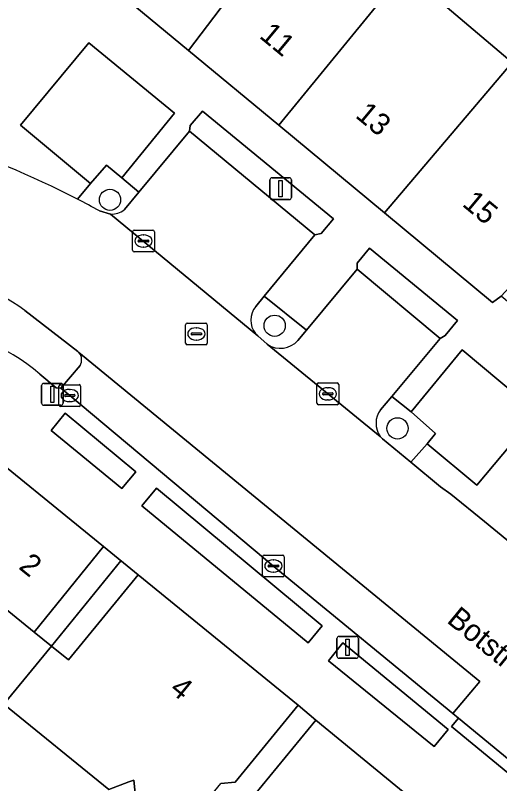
# Model space of a CAD drawing. Extents: x 159217 to 160349, y 381246 to 382172.
# Drawn here: x 160250.22 to 160272.49, y 381986.33 to 382021.7 of the extents above; entities that cross this region are included whole.
import ezdxf

# ---------------------------------------------------------------- set-up
doc = ezdxf.new("R2010")
doc.units = 0
for name, color, linetype in [('IMGEO_Boom', 7, 'Continuous'), ('IMGEO_Erf', 7, 'Continuous'), ('IMGEO_Groenvoorziening', 7, 'Continuous'), ('IMGEO_Haag', 7, 'Continuous'), ('IMGEO_Kolk', 7, 'Continuous'), ('IMGEO_Lichtmast', 7, 'Continuous'), ('IMGEO_Openbare_ruimte_label', 7, 'Continuous'), ('IMGEO_Pand', 7, 'Continuous'), ('IMGEO_Pand_nummerreeks', 7, 'Continuous'), ('IMGEO_Pand_overbouw', 7, 'Continuous'), ('IMGEO_Parkeervlak_open', 7, 'Continuous'), ('IMGEO_Rijbaan_lokaal_open', 7, 'Continuous'), ('IMGEO_Rioolput', 7, 'Continuous'), ('IMGEO_Voetpad_open', 7, 'Continuous')]:
    doc.layers.add(name, color=color, linetype=linetype)

msp = doc.modelspace()

# ---------------------------------------------------------------- linework, layer by layer
at = {"layer": 'IMGEO_Boom'}
for centre in [(160254.568, 382013.211), (160262.144, 382007.413), (160267.795, 382002.688)]:
    msp.add_circle(centre, 0.489, dxfattribs=at)
at = {"layer": 'IMGEO_Erf'}
for points in [[(160268.479, 382023.432), (160273.074, 382019.534)], [(160255.769, 381985.431), (160255.664, 381986.496), (160255.442, 381986.411), (160254.523, 381986.061), (160249.692, 381989.989), (160251.873, 381992.668), (160251.085, 381993.308), (160248.491, 381995.417), (160247.485, 381994.174), (160245.571, 381995.723), (160245.018, 381996.676), (160242.837, 381995.41), (160243.444, 381994.365), (160243.389, 381990.167), (160243.957, 381990.26), (160246.813, 381988.206), (160247.473, 381984.168)]]:
    msp.add_lwpolyline(points, dxfattribs=at)
msp.add_lwpolyline([(160255.869, 381995.942), (160254.269, 381997.246), (160251.085, 381993.308), (160251.873, 381992.668), (160252.66, 381992.028)], close=True, dxfattribs=at)
at = {"layer": 'IMGEO_Groenvoorziening'}
for points in [[(160257.537, 382017.205), (160253.599, 382020.445), (160250.454, 382016.655), (160253.678, 382013.967), (160254.408, 382014.799), (160255.108, 382014.222)], [(160258.221, 382016.374), (160263.997, 382011.595), (160264.281, 382011.661), (160264.852, 382012.341), (160258.827, 382017.294), (160258.258, 382016.636)], [(160265.945, 382010.021), (160269.761, 382006.829), (160269.98, 382006.963), (160270.553, 382007.656), (160266.509, 382010.99), (160265.94, 382010.3)], [(160274.232, 382003.404), (160270.767, 382006.31), (160268.422, 382003.445), (160269.545, 382002.456), (160269.159, 382001.979), (160271.444, 382000.074)], [(160255.752, 382000.687), (160252.514, 382003.395), (160251.865, 382002.592), (160255.111, 381999.92)], [(160264.322, 381993.604), (160256.702, 381999.938), (160256.036, 381999.123), (160263.683, 381992.812)], [(160270.132, 381988.824), (160265.287, 381992.817), (160264.62, 381991.993), (160269.475, 381988.042)]]:
    msp.add_lwpolyline(points, close=True, dxfattribs=at)
for points in [[(160255.891, 382013.56), (160255.108, 382014.222), (160254.408, 382014.799), (160253.678, 382013.967), (160253.069, 382013.245)], [(160255.23, 382012.761), (160255.891, 382013.56)], [(160254.083, 382012.702), (160254.599, 382012.556)], [(160263.606, 382007.214), (160261.664, 382008.774), (160261.271, 382008.298)], [(160253.096, 382006.221), (160250.646, 382008.122)], [(160261.263, 382007.055), (160261.364, 382006.948), (160261.806, 382006.56)], [(160263.212, 382006.742), (160263.606, 382007.214)], [(160251.335, 382005.178), (160252.094, 382004.548), (160252.315, 382004.538), (160253.194, 382005.581)], [(160268.422, 382003.445), (160267.535, 382004.162), (160267.017, 382003.541)], [(160266.999, 382002.319), (160267.106, 382002.204), (160268.403, 382001.135), (160269.159, 382001.979), (160269.545, 382002.456), (160268.422, 382003.445)]]:
    msp.add_lwpolyline(points, dxfattribs=at)
for centre, radius, start, end in [((160234.202, 381976.795), 41.043, 61.0279, 62.6337), ((160254.661, 382013.439), 0.885, 265.9868, 310.0092), ((160246.144, 382002.037), 7.569, 53.5064, 93.8582), ((160262.022, 382007.672), 0.978, 140.1543, 219.1082), ((160246.187, 381999.465), 7.69, 47.976, 92.8254), ((160262.407, 382007.439), 1.065, 235.634, 319.1173), ((160252.855, 382005.934), 0.375, 40.0209, 49.9791), ((160252.766, 382005.843), 0.501, 328.5177, 41.4884), ((160267.831, 382002.918), 1.025, 142.5677, 215.7445)]:
    msp.add_arc(centre, radius, start, end, dxfattribs=at)
at = {"layer": 'IMGEO_Haag'}
for points in [[(160258.221, 382016.374), (160263.997, 382011.595), (160264.281, 382011.661), (160264.852, 382012.341), (160258.827, 382017.294), (160258.258, 382016.636)], [(160265.945, 382010.021), (160269.761, 382006.829), (160269.98, 382006.963), (160270.553, 382007.656), (160266.509, 382010.99), (160265.94, 382010.3)], [(160255.752, 382000.687), (160252.514, 382003.395), (160251.865, 382002.592), (160255.111, 381999.92)], [(160264.322, 381993.604), (160256.702, 381999.938), (160256.036, 381999.123), (160263.683, 381992.812)], [(160270.132, 381988.824), (160265.287, 381992.817), (160264.62, 381991.993), (160269.475, 381988.042)]]:
    msp.add_lwpolyline(points, close=True, dxfattribs=at)
at = {"layer": 'IMGEO_Kolk'}
for p, q in [((160255.608, 382010.891), (160255.608, 382011.743)), ((160255.683, 382011.817), (160256.535, 382011.817)), ((160256.609, 382011.743), (160256.609, 382010.891)), ((160255.867, 382011.311), (160255.867, 382011.323)), ((160256.305, 382011.274), (160255.907, 382011.274)), ((160255.91, 382011.36), (160256.308, 382011.36)), ((160256.096, 382011.597), (160256.121, 382011.597)), ((160256.351, 382011.323), (160256.351, 382011.311)), ((160256.119, 382011.037), (160256.094, 382011.037)), ((160256.535, 382010.817), (160255.683, 382010.817)), ((160252.217, 382003.775), (160252.217, 382004.627)), ((160252.292, 382004.701), (160253.144, 382004.701)), ((160253.218, 382004.627), (160253.218, 382003.775)), ((160264.09, 382003.853), (160264.09, 382004.705)), ((160264.165, 382004.779), (160265.017, 382004.779)), ((160264.578, 382004.559), (160264.603, 382004.559)), ((160265.091, 382004.705), (160265.091, 382003.853)), ((160252.476, 382004.195), (160252.476, 382004.207)), ((160252.519, 382004.244), (160252.917, 382004.244)), ((160252.705, 382004.481), (160252.73, 382004.481)), ((160252.96, 382004.207), (160252.96, 382004.195)), ((160264.349, 382004.273), (160264.349, 382004.285)), ((160264.787, 382004.236), (160264.389, 382004.236)), ((160264.392, 382004.322), (160264.79, 382004.322)), ((160264.833, 382004.285), (160264.833, 382004.273)), ((160252.914, 382004.158), (160252.516, 382004.158)), ((160252.728, 382003.921), (160252.703, 382003.921)), ((160264.601, 382003.999), (160264.576, 382003.999)), ((160253.144, 382003.701), (160252.292, 382003.701)), ((160265.017, 382003.779), (160264.165, 382003.779)), ((160261.586, 381995.929), (160261.586, 381996.781)), ((160261.661, 381996.855), (160262.513, 381996.855)), ((160262.587, 381996.781), (160262.587, 381995.929)), ((160262.074, 381996.635), (160262.099, 381996.635)), ((160261.845, 381996.349), (160261.845, 381996.361)), ((160262.283, 381996.312), (160261.885, 381996.312)), ((160261.888, 381996.398), (160262.286, 381996.398)), ((160262.097, 381996.075), (160262.072, 381996.075)), ((160262.329, 381996.361), (160262.329, 381996.349)), ((160262.513, 381995.855), (160261.661, 381995.855))]:
    msp.add_line(p, q, dxfattribs=at)
for points in [[(160255.608, 382010.891), (160255.608, 382011.743)], [(160255.683, 382011.817), (160256.535, 382011.817)], [(160256.609, 382011.743), (160256.609, 382010.891)], [(160256.535, 382010.817), (160255.683, 382010.817)], [(160252.217, 382003.775), (160252.217, 382004.627)], [(160252.292, 382004.701), (160253.144, 382004.701)], [(160253.218, 382004.627), (160253.218, 382003.775)], [(160264.09, 382003.853), (160264.09, 382004.705)], [(160264.165, 382004.779), (160265.017, 382004.779)], [(160265.091, 382004.705), (160265.091, 382003.853)], [(160253.144, 382003.701), (160252.292, 382003.701)], [(160265.017, 382003.779), (160264.165, 382003.779)], [(160261.586, 381995.929), (160261.586, 381996.781)], [(160261.661, 381996.855), (160262.513, 381996.855)], [(160262.587, 381996.781), (160262.587, 381995.929)], [(160262.513, 381995.855), (160261.661, 381995.855)]]:
    msp.add_lwpolyline(points, dxfattribs=at)
for centre, radius, start, end in [((160255.685, 382011.741), 0.0765, 91.552, 178.448), ((160255.685, 382011.741), 0.0765, 91.552, 178.448), ((160256.533, 382011.741), 0.0765, 1.552, 88.448), ((160256.533, 382011.741), 0.0765, 1.552, 88.448), ((160255.907, 382011.32), 0.0403, 85.8775, 175.7526), ((160255.904, 382011.31), 0.0366, 178.938, 274.7102), ((160256.308, 382011.317), 0.043, 264.8664, 352.4533), ((160256.312, 382011.322), 0.0386, 1.7309, 96.639), ((160255.685, 382010.893), 0.0765, 181.552, 268.448), ((160255.685, 382010.893), 0.0765, 181.552, 268.448), ((160256.533, 382010.893), 0.0765, 271.552, 358.448), ((160256.533, 382010.893), 0.0765, 271.552, 358.448), ((160252.294, 382004.625), 0.0765, 91.552, 178.448), ((160252.294, 382004.625), 0.0765, 91.552, 178.448), ((160253.142, 382004.625), 0.0765, 1.552, 88.448), ((160253.142, 382004.625), 0.0765, 1.552, 88.448), ((160264.167, 382004.703), 0.0765, 91.552, 178.448), ((160264.167, 382004.703), 0.0765, 91.552, 178.448), ((160265.015, 382004.703), 0.0765, 1.552, 88.448), ((160265.015, 382004.703), 0.0765, 1.552, 88.448), ((160252.516, 382004.204), 0.0403, 85.8775, 175.7526), ((160252.513, 382004.194), 0.0366, 178.938, 274.7102), ((160252.917, 382004.201), 0.043, 264.8664, 352.4533), ((160252.921, 382004.206), 0.0386, 1.7309, 96.639), ((160264.389, 382004.282), 0.0403, 85.8775, 175.7526), ((160264.386, 382004.272), 0.0366, 178.938, 274.7102), ((160264.79, 382004.279), 0.043, 264.8664, 352.4533), ((160264.794, 382004.284), 0.0386, 1.7309, 96.639), ((160264.167, 382003.855), 0.0765, 181.552, 268.448), ((160264.167, 382003.855), 0.0765, 181.552, 268.448), ((160265.015, 382003.855), 0.0765, 271.552, 358.448), ((160265.015, 382003.855), 0.0765, 271.552, 358.448), ((160252.294, 382003.777), 0.0765, 181.552, 268.448), ((160252.294, 382003.777), 0.0765, 181.552, 268.448), ((160253.142, 382003.777), 0.0765, 271.552, 358.448), ((160253.142, 382003.777), 0.0765, 271.552, 358.448), ((160261.663, 381996.779), 0.0765, 91.552, 178.448), ((160261.663, 381996.779), 0.0765, 91.552, 178.448), ((160262.511, 381996.779), 0.0765, 1.552, 88.448), ((160262.511, 381996.779), 0.0765, 1.552, 88.448), ((160261.885, 381996.358), 0.0403, 85.8775, 175.7526), ((160261.882, 381996.348), 0.0366, 178.938, 274.7102), ((160262.286, 381996.355), 0.043, 264.8664, 352.4533), ((160262.29, 381996.36), 0.0386, 1.7309, 96.639), ((160261.663, 381995.931), 0.0765, 181.552, 268.448), ((160261.663, 381995.931), 0.0765, 181.552, 268.448), ((160262.511, 381995.931), 0.0765, 271.552, 358.448), ((160262.511, 381995.931), 0.0765, 271.552, 358.448)]:
    msp.add_arc(centre, radius, start, end, dxfattribs=at)
for centre, major_axis, ratio, start_param, end_param in [((160256.095, 382011.317), (-0.387, 0.002), 0.722429, 4.712389, 7.853982), ((160256.12, 382011.317), (-0.39, 0.002), 0.717154, 1.570796, 4.712389), ((160264.577, 382004.279), (-0.387, 0.002), 0.722429, 4.712389, 7.853982), ((160264.602, 382004.279), (-0.39, 0.002), 0.717154, 1.570796, 4.712389), ((160252.704, 382004.201), (-0.387, 0.002), 0.722429, 4.712389, 7.853982), ((160252.729, 382004.201), (-0.39, 0.002), 0.717154, 1.570796, 4.712389), ((160262.073, 381996.355), (-0.387, 0.002), 0.722429, 4.712389, 7.853982), ((160262.098, 381996.355), (-0.39, 0.002), 0.717154, 1.570796, 4.712389)]:
    msp.add_ellipse(centre, major_axis=major_axis, ratio=ratio, start_param=start_param, end_param=end_param, dxfattribs=at)
at = {"layer": 'IMGEO_Lichtmast'}
for p, q in [((160261.923, 382013.325), (160261.923, 382014.125)), ((160261.923, 382014.125), (160261.923, 382013.325)), ((160262.023, 382014.225), (160262.813, 382014.225)), ((160262.813, 382014.225), (160262.023, 382014.225)), ((160262.913, 382014.125), (160262.913, 382013.325)), ((160262.913, 382013.325), (160262.913, 382014.125)), ((160262.813, 382013.225), (160262.023, 382013.225)), ((160262.023, 382013.225), (160262.813, 382013.225)), ((160251.42, 382003.857), (160251.42, 382004.657)), ((160251.42, 382004.657), (160251.42, 382003.857)), ((160251.52, 382004.757), (160252.31, 382004.757)), ((160252.31, 382004.757), (160251.52, 382004.757)), ((160252.41, 382004.657), (160252.41, 382003.857)), ((160252.41, 382003.857), (160252.41, 382004.657)), ((160252.31, 382003.757), (160251.52, 382003.757)), ((160251.52, 382003.757), (160252.31, 382003.757)), ((160265.005, 381992.209), (160265.005, 381993.009)), ((160265.005, 381993.009), (160265.005, 381992.209)), ((160265.105, 381993.109), (160265.895, 381993.109)), ((160265.895, 381993.109), (160265.105, 381993.109)), ((160265.995, 381993.009), (160265.995, 381992.209)), ((160265.995, 381992.209), (160265.995, 381993.009)), ((160265.895, 381992.109), (160265.105, 381992.109)), ((160265.105, 381992.109), (160265.895, 381992.109))]:
    msp.add_line(p, q, dxfattribs=at)
for points in [[(160262.343, 382014.1), (160262.493, 382014.1), (160262.493, 382013.35), (160262.343, 382013.35), (160262.343, 382014.1)], [(160251.84, 382004.632), (160251.99, 382004.632), (160251.99, 382003.882), (160251.84, 382003.882), (160251.84, 382004.632)], [(160265.425, 381992.984), (160265.575, 381992.984), (160265.575, 381992.234), (160265.425, 381992.234), (160265.425, 381992.984)]]:
    msp.add_lwpolyline(points, dxfattribs=at)
for centre, start, end in [((160262.023, 382014.125), 90, 180), ((160262.023, 382014.125), 90, 180), ((160262.813, 382014.125), 0, 90), ((160262.813, 382014.125), 360, 90), ((160262.023, 382013.325), 180, 270), ((160262.023, 382013.325), 180, 270), ((160262.813, 382013.325), 270, 0), ((160262.813, 382013.325), 270, 0), ((160251.52, 382004.657), 90, 180), ((160251.52, 382004.657), 90, 180), ((160252.31, 382004.657), 0, 90), ((160252.31, 382004.657), 360, 90), ((160251.52, 382003.857), 180, 270), ((160251.52, 382003.857), 180, 270), ((160252.31, 382003.857), 270, 0), ((160252.31, 382003.857), 270, 0), ((160265.105, 381993.009), 90, 180), ((160265.105, 381993.009), 90, 180), ((160265.895, 381993.009), 0, 90), ((160265.895, 381993.009), 360, 90), ((160265.105, 381992.209), 180, 270), ((160265.105, 381992.209), 180, 270), ((160265.895, 381992.209), 270, 0), ((160265.895, 381992.209), 270, 0)]:
    msp.add_arc(centre, 0.1, start, end, dxfattribs=at)
at = {"layer": 'IMGEO_Pand'}
for points in [[(160252.894, 382024.477), (160258.188, 382020.086), (160263.14, 382026.629), (160260.054, 382029.144), (160255.455, 382026.638), (160255.777, 382026.046)], [(160267.552, 382023.035), (160269.767, 382025.348), (160266.318, 382028.157), (160263.588, 382026.264), (160263.14, 382026.629), (160258.188, 382020.086), (160262.34, 382016.643)], [(160262.34, 382016.643), (160267.197, 382012.615), (160273.074, 382019.534), (160268.479, 382023.432), (160267.915, 382022.739), (160267.552, 382023.035)], [(160278.364, 382015.048), (160274.476, 382018.345), (160273.074, 382019.534), (160267.197, 382012.615), (160272.17, 382008.491), (160272.56, 382008.77)], [(160240.467, 381999.787), (160242.815, 381995.681), (160242.301, 381995.382), (160242.988, 381994.199), (160243.22, 381987.487), (160243.38, 381986.546), (160243.884, 381983.581), (160246.643, 381984.032), (160247.473, 381984.168), (160246.813, 381988.206), (160243.957, 381990.26), (160243.389, 381990.167), (160243.444, 381994.365), (160242.837, 381995.41), (160245.018, 381996.676), (160245.571, 381995.723), (160247.485, 381994.174), (160248.491, 381995.417), (160251.085, 381993.308), (160254.269, 381997.246), (160247.893, 382002.442), (160245.382, 382002.64), (160240.833, 382000)], [(160263.229, 381989.944), (160255.869, 381995.942), (160252.66, 381992.028), (160251.873, 381992.668), (160249.692, 381989.989), (160254.523, 381986.061), (160255.442, 381986.411), (160255.664, 381986.496), (160255.769, 381985.431), (160257.656, 381983.884), (160259.665, 381986.333), (160260.321, 381986.398)], [(160268.825, 381985.157), (160268.908, 381985.258), (160264.033, 381989.255), (160260.863, 381985.389), (160257.9, 381981.776), (160262.775, 381977.779), (160265.738, 381981.392)]]:
    msp.add_lwpolyline(points, close=True, dxfattribs=at)
at = {"layer": 'IMGEO_Pand_overbouw'}
for points in [[(160251.085, 381993.308), (160251.873, 381992.668), (160255.069, 381996.594), (160254.269, 381997.246)], [(160252.66, 381992.028), (160255.869, 381995.942), (160255.069, 381996.594), (160251.873, 381992.668)]]:
    msp.add_lwpolyline(points, close=True, dxfattribs=at)
at = {"layer": 'IMGEO_Parkeervlak_open'}
for points in [[(160263.997, 382011.595), (160258.221, 382016.374), (160255.891, 382013.56), (160255.23, 382012.761)], [(160254.599, 382012.556), (160261.364, 382006.948), (160261.263, 382007.055)], [(160261.271, 382008.298), (160261.664, 382008.774), (160263.997, 382011.595)], [(160269.761, 382006.829), (160265.945, 382010.021), (160263.606, 382007.214), (160263.212, 382006.742)], [(160267.017, 382003.541), (160267.535, 382004.162), (160269.761, 382006.829)], [(160261.806, 382006.56), (160266.999, 382002.319)], [(160253.194, 382005.581), (160252.315, 382004.538), (160252.718, 382004.201), (160262.201, 381996.251), (160270.333, 381989.563), (160271.578, 381991.038), (160253.142, 382006.175)]]:
    msp.add_lwpolyline(points, dxfattribs=at)
for centre, radius, start, end in [((160254.661, 382013.439), 0.885, 265.9868, 310.0092), ((160262.022, 382007.672), 0.978, 140.1543, 219.1082), ((160262.407, 382007.439), 1.065, 235.634, 319.1173), ((160252.766, 382005.843), 0.501, 328.5177, 41.4884), ((160267.831, 382002.918), 1.025, 142.5677, 215.7445)]:
    msp.add_arc(centre, radius, start, end, dxfattribs=at)
at = {"layer": 'IMGEO_Rijbaan_lokaal_open'}
for points in [[(160261.806, 382006.56), (160261.364, 382006.948), (160254.599, 382012.556), (160254.083, 382012.702)], [(160250.646, 382008.122), (160253.096, 382006.221)], [(160253.142, 382006.175), (160271.578, 381991.038), (160270.333, 381989.563), (160270.599, 381989.344), (160276.301, 381984.655), (160276.446, 381984.535), (160277.685, 381986.004), (160288.137, 381977.388), (160292.063, 381982.15), (160291.082, 381982.438), (160275.309, 381995.519), (160271.799, 381998.4), (160270.25, 381999.661), (160269.78, 382000), (160268.403, 382001.135), (160267.106, 382002.204), (160266.999, 382002.319), (160261.806, 382006.56)]]:
    msp.add_lwpolyline(points, dxfattribs=at)
for centre, radius, start, end in [((160234.308, 381977.006), 40.807, 62.6288, 72.632), ((160234.202, 381976.795), 41.043, 61.0279, 62.6337), ((160246.144, 382002.037), 7.569, 53.5064, 93.8582), ((160252.855, 382005.934), 0.375, 40.0209, 49.9791)]:
    msp.add_arc(centre, radius, start, end, dxfattribs=at)
at = {"layer": 'IMGEO_Rioolput'}
for p, q in [((160258.044, 382006.611), (160258.044, 382007.463)), ((160258.119, 382007.537), (160258.971, 382007.537)), ((160259.045, 382007.463), (160259.045, 382006.611)), ((160258.303, 382007.031), (160258.303, 382007.043)), ((160258.346, 382007.08), (160258.744, 382007.08)), ((160258.532, 382007.317), (160258.557, 382007.317)), ((160258.787, 382007.043), (160258.787, 382007.031)), ((160258.741, 382006.994), (160258.343, 382006.994)), ((160258.555, 382006.757), (160258.53, 382006.757)), ((160258.971, 382006.537), (160258.119, 382006.537))]:
    msp.add_line(p, q, dxfattribs=at)
for points in [[(160258.044, 382006.611), (160258.044, 382007.463)], [(160258.119, 382007.537), (160258.971, 382007.537)], [(160259.045, 382007.463), (160259.045, 382006.611)], [(160258.971, 382006.537), (160258.119, 382006.537)]]:
    msp.add_lwpolyline(points, dxfattribs=at)
for centre, radius, start, end in [((160258.121, 382007.461), 0.0765, 91.552, 178.448), ((160258.121, 382007.461), 0.0765, 91.552, 178.448), ((160258.969, 382007.461), 0.0765, 1.552, 88.448), ((160258.969, 382007.461), 0.0765, 1.552, 88.448), ((160258.343, 382007.04), 0.0403, 85.8775, 175.7526), ((160258.34, 382007.03), 0.0366, 178.938, 274.7102), ((160258.744, 382007.037), 0.043, 264.8664, 352.4533), ((160258.748, 382007.042), 0.0386, 1.7309, 96.639), ((160258.121, 382006.613), 0.0765, 181.552, 268.448), ((160258.121, 382006.613), 0.0765, 181.552, 268.448), ((160258.969, 382006.613), 0.0765, 271.552, 358.448), ((160258.969, 382006.613), 0.0765, 271.552, 358.448)]:
    msp.add_arc(centre, radius, start, end, dxfattribs=at)
for centre, major_axis, ratio, start_param, end_param in [((160258.531, 382007.037), (-0.387, 0.002), 0.722429, 4.712389, 7.853982), ((160258.556, 382007.037), (-0.39, 0.002), 0.717154, 1.570796, 4.712389)]:
    msp.add_ellipse(centre, major_axis=major_axis, ratio=ratio, start_param=start_param, end_param=end_param, dxfattribs=at)
at = {"layer": 'IMGEO_Voetpad_open'}
for points in [[(160286.995, 381986.89), (160289.835, 381990.287), (160289.787, 381990.639), (160290.333, 381991.297), (160294.398, 381987.97), (160295.387, 381989.094), (160293.281, 381990.773), (160289.506, 381993.887), (160282.161, 382000), (160280.913, 382001.039), (160280.777, 382000.881), (160275.443, 382005.293), (160275.944, 382005.94), (160272.56, 382008.77), (160272.17, 382008.491), (160267.197, 382012.615), (160262.34, 382016.643), (160258.188, 382020.086), (160252.894, 382024.477)], [(160253.069, 382013.245), (160253.678, 382013.967), (160250.454, 382016.655), (160253.599, 382020.445), (160257.537, 382017.205), (160255.108, 382014.222), (160255.891, 382013.56), (160258.221, 382016.374), (160258.258, 382016.636), (160258.827, 382017.294), (160264.852, 382012.341), (160264.281, 382011.661), (160263.997, 382011.595), (160261.664, 382008.774), (160263.606, 382007.214), (160265.945, 382010.021), (160265.94, 382010.3), (160266.509, 382010.99), (160270.553, 382007.656), (160269.98, 382006.963), (160269.761, 382006.829), (160267.535, 382004.162), (160268.422, 382003.445), (160270.767, 382006.31), (160274.232, 382003.404), (160271.444, 382000.074), (160269.159, 382001.979), (160268.403, 382001.135), (160269.78, 382000), (160270.25, 381999.661), (160271.799, 381998.4), (160275.309, 381995.519)], [(160243.099, 382006.692), (160247.893, 382002.442), (160254.269, 381997.246), (160255.869, 381995.942), (160263.229, 381989.944), (160264.033, 381989.255), (160268.908, 381985.258)], [(160262.201, 381996.251), (160252.718, 382004.201), (160252.315, 382004.538), (160252.094, 382004.548), (160251.335, 382005.178)], [(160275.984, 381984.269), (160270.282, 381988.958), (160270.599, 381989.344), (160270.333, 381989.563), (160262.201, 381996.251)], [(160260.863, 381985.389), (160264.033, 381989.255), (160263.229, 381989.944), (160260.321, 381986.398), (160259.665, 381986.333)]]:
    msp.add_lwpolyline(points, dxfattribs=at)
for points in [[(160255.752, 382000.687), (160255.111, 381999.92), (160251.865, 382002.592), (160252.514, 382003.395)], [(160264.322, 381993.604), (160263.683, 381992.812), (160256.036, 381999.123), (160256.702, 381999.938)], [(160270.132, 381988.824), (160269.475, 381988.042), (160264.62, 381991.993), (160265.287, 381992.817)], [(160270.599, 381989.344), (160270.282, 381988.958), (160275.984, 381984.269), (160276.301, 381984.655)]]:
    msp.add_lwpolyline(points, close=True, dxfattribs=at)
for centre, radius, start, end in [((160234.308, 381977.006), 40.807, 62.6288, 72.632), ((160246.187, 381999.465), 7.69, 47.976, 92.8254)]:
    msp.add_arc(centre, radius, start, end, dxfattribs=at)

# ---------------------------------------------------------------- texts
at = {"layer": 'IMGEO_Openbare_ruimte_label'}
msp.add_text('Botstraat', height=1, rotation=320.642, dxfattribs=at).set_placement((160270.016, 381993.786))
at = {"layer": 'IMGEO_Pand_nummerreeks'}
for s, rotation, p in [('11', 320.3284, (160261.394, 382020.701)), ('13', 320.3311, (160265.811, 382017.038)), ('15', 320.3311, (160270.727, 382012.961)), ('2', 321.0393, (160250.324, 381996.259)), ('4', 320.655, (160257.265, 381990.592))]:
    msp.add_text(s, height=1, rotation=rotation, dxfattribs=at).set_placement(p)

doc.saveas('drawing.dxf')
